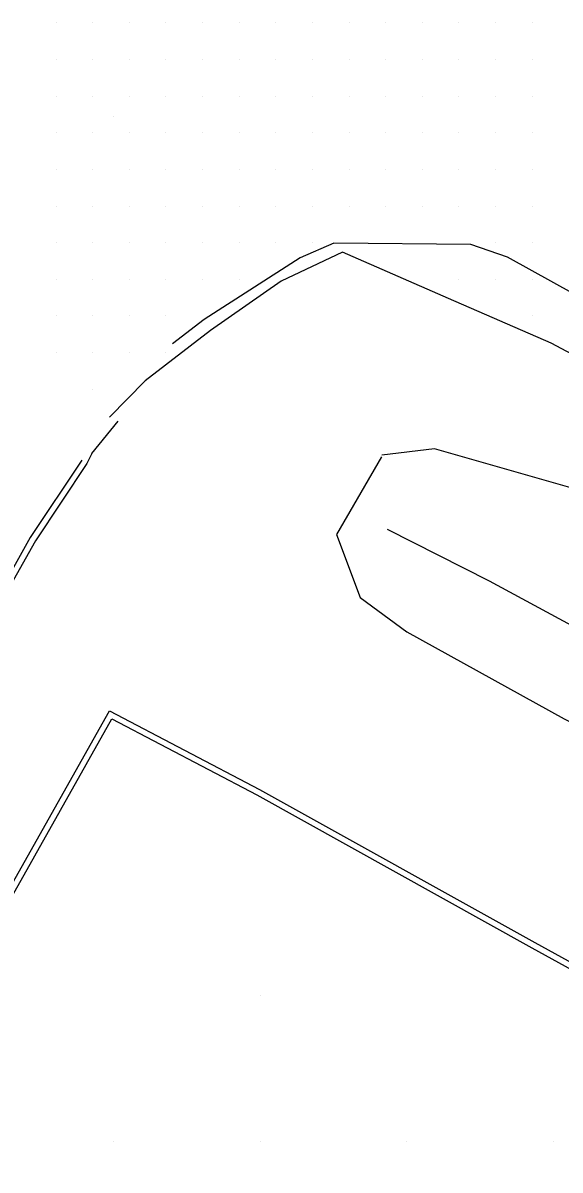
# Model space of a CAD drawing. Extents: x 1762120 to 1766775, y 709485 to 712965.
# Drawn here: x 1765449 to 1765485.7, y 710372.9 to 710451.2 of the extents above; entities that cross this region are included whole.
import ezdxf

# ---------------------------------------------------------------- set-up
doc = ezdxf.new("R2010")
doc.units = 0
for name, color, linetype in [('Exist DTM QL2 LIDAR Elevation Point', 7, 'Continuous'), ('Exist DTM Scan Elevation Point', 7, 'Continuous'), ('Exist Roads EOP', 7, 'Continuous'), ('Exist Roads EOT', 7, 'Continuous'), ('PH Exist DTM Breakline', 7, 'Continuous')]:
    doc.layers.add(name, color=color, linetype=linetype)

msp = doc.modelspace()

# ---------------------------------------------------------------- linework, layer by layer
at = {"layer": 'Exist DTM QL2 LIDAR Elevation Point'}
for p, q in [((1765455.172, 710444.889), (1765455.172, 710444.889)), ((1765465.174, 710384.882), (1765465.174, 710384.882)), ((1765455.172, 710374.88), (1765455.172, 710374.88)), ((1765465.174, 710374.88), (1765465.174, 710374.88)), ((1765475.175, 710374.88), (1765475.175, 710374.88)), ((1765485.176, 710374.88), (1765485.176, 710374.88))]:
    msp.add_line(p, q, dxfattribs=at)
at = {"layer": 'Exist DTM Scan Elevation Point'}
for p, q in [((1765451.25, 710451.25), (1765451.25, 710451.25)), ((1765453.75, 710451.25), (1765453.75, 710451.25)), ((1765456.25, 710451.25), (1765456.25, 710451.25)), ((1765458.75, 710451.25), (1765458.75, 710451.25)), ((1765461.25, 710451.25), (1765461.25, 710451.25)), ((1765463.75, 710451.25), (1765463.75, 710451.25)), ((1765466.25, 710451.25), (1765466.25, 710451.25)), ((1765468.75, 710451.25), (1765468.75, 710451.25)), ((1765471.25, 710451.25), (1765471.25, 710451.25)), ((1765473.75, 710451.25), (1765473.75, 710451.25)), ((1765476.25, 710451.25), (1765476.25, 710451.25)), ((1765478.75, 710451.25), (1765478.75, 710451.25)), ((1765481.25, 710451.25), (1765481.25, 710451.25)), ((1765483.75, 710451.25), (1765483.75, 710451.25)), ((1765451.25, 710448.75), (1765451.25, 710448.75)), ((1765453.75, 710448.75), (1765453.75, 710448.75)), ((1765456.25, 710448.75), (1765456.25, 710448.75)), ((1765458.75, 710448.75), (1765458.75, 710448.75)), ((1765461.25, 710448.75), (1765461.25, 710448.75)), ((1765463.75, 710448.75), (1765463.75, 710448.75)), ((1765466.25, 710448.75), (1765466.25, 710448.75)), ((1765468.75, 710448.75), (1765468.75, 710448.75)), ((1765471.25, 710448.75), (1765471.25, 710448.75)), ((1765473.75, 710448.75), (1765473.75, 710448.75)), ((1765476.25, 710448.75), (1765476.25, 710448.75)), ((1765478.75, 710448.75), (1765478.75, 710448.75)), ((1765481.25, 710448.75), (1765481.25, 710448.75)), ((1765483.75, 710448.75), (1765483.75, 710448.75)), ((1765451.25, 710446.25), (1765451.25, 710446.25)), ((1765453.75, 710446.25), (1765453.75, 710446.25)), ((1765456.25, 710446.25), (1765456.25, 710446.25)), ((1765458.75, 710446.25), (1765458.75, 710446.25)), ((1765461.25, 710446.25), (1765461.25, 710446.25)), ((1765463.75, 710446.25), (1765463.75, 710446.25)), ((1765466.25, 710446.25), (1765466.25, 710446.25)), ((1765468.75, 710446.25), (1765468.75, 710446.25)), ((1765471.25, 710446.25), (1765471.25, 710446.25)), ((1765473.75, 710446.25), (1765473.75, 710446.25)), ((1765476.25, 710446.25), (1765476.25, 710446.25)), ((1765478.75, 710446.25), (1765478.75, 710446.25)), ((1765481.25, 710446.25), (1765481.25, 710446.25)), ((1765483.75, 710446.25), (1765483.75, 710446.25)), ((1765451.25, 710443.75), (1765451.25, 710443.75)), ((1765453.75, 710443.75), (1765453.75, 710443.75)), ((1765456.25, 710443.75), (1765456.25, 710443.75)), ((1765458.75, 710443.75), (1765458.75, 710443.75)), ((1765461.25, 710443.75), (1765461.25, 710443.75)), ((1765463.75, 710443.75), (1765463.75, 710443.75)), ((1765466.25, 710443.75), (1765466.25, 710443.75)), ((1765468.75, 710443.75), (1765468.75, 710443.75)), ((1765471.25, 710443.75), (1765471.25, 710443.75)), ((1765473.75, 710443.75), (1765473.75, 710443.75)), ((1765476.25, 710443.75), (1765476.25, 710443.75)), ((1765478.75, 710443.75), (1765478.75, 710443.75)), ((1765481.25, 710443.75), (1765481.25, 710443.75)), ((1765483.75, 710443.75), (1765483.75, 710443.75)), ((1765451.25, 710441.25), (1765451.25, 710441.25)), ((1765453.75, 710441.25), (1765453.75, 710441.25)), ((1765456.25, 710441.25), (1765456.25, 710441.25)), ((1765458.75, 710441.25), (1765458.75, 710441.25)), ((1765461.25, 710441.25), (1765461.25, 710441.25)), ((1765463.75, 710441.25), (1765463.75, 710441.25)), ((1765466.25, 710441.25), (1765466.25, 710441.25)), ((1765468.75, 710441.25), (1765468.75, 710441.25)), ((1765471.25, 710441.25), (1765471.25, 710441.25)), ((1765473.75, 710441.25), (1765473.75, 710441.25)), ((1765476.25, 710441.25), (1765476.25, 710441.25)), ((1765478.75, 710441.25), (1765478.75, 710441.25)), ((1765481.25, 710441.25), (1765481.25, 710441.25)), ((1765483.75, 710441.25), (1765483.75, 710441.25)), ((1765451.25, 710438.75), (1765451.25, 710438.75)), ((1765453.75, 710438.75), (1765453.75, 710438.75)), ((1765456.25, 710438.75), (1765456.25, 710438.75)), ((1765458.75, 710438.75), (1765458.75, 710438.75)), ((1765461.25, 710438.75), (1765461.25, 710438.75)), ((1765463.75, 710438.75), (1765463.75, 710438.75)), ((1765466.25, 710438.75), (1765466.25, 710438.75)), ((1765468.75, 710438.75), (1765468.75, 710438.75)), ((1765471.25, 710438.75), (1765471.25, 710438.75)), ((1765473.75, 710438.75), (1765473.75, 710438.75)), ((1765476.25, 710438.75), (1765476.25, 710438.75)), ((1765478.75, 710438.75), (1765478.75, 710438.75)), ((1765481.25, 710438.75), (1765481.25, 710438.75)), ((1765483.75, 710438.75), (1765483.75, 710438.75)), ((1765451.25, 710436.25), (1765451.25, 710436.25)), ((1765453.75, 710436.25), (1765453.75, 710436.25)), ((1765456.25, 710436.25), (1765456.25, 710436.25)), ((1765458.75, 710436.25), (1765458.75, 710436.25)), ((1765461.25, 710436.25), (1765461.25, 710436.25)), ((1765463.75, 710436.25), (1765463.75, 710436.25)), ((1765466.25, 710436.25), (1765466.25, 710436.25)), ((1765468.75, 710436.25), (1765468.75, 710436.25)), ((1765481.25, 710436.25), (1765481.25, 710436.25)), ((1765483.75, 710436.25), (1765483.75, 710436.25)), ((1765451.25, 710433.75), (1765451.25, 710433.75)), ((1765453.75, 710433.75), (1765453.75, 710433.75)), ((1765456.25, 710433.75), (1765456.25, 710433.75)), ((1765458.75, 710433.75), (1765458.75, 710433.75)), ((1765461.25, 710433.75), (1765461.25, 710433.75)), ((1765463.75, 710433.75), (1765463.75, 710433.75)), ((1765478.75, 710433.75), (1765478.75, 710433.75)), ((1765481.25, 710433.75), (1765481.25, 710433.75)), ((1765483.75, 710433.75), (1765483.75, 710433.75)), ((1765451.25, 710431.25), (1765451.25, 710431.25)), ((1765453.75, 710431.25), (1765453.75, 710431.25)), ((1765456.25, 710431.25), (1765456.25, 710431.25)), ((1765458.75, 710431.25), (1765458.75, 710431.25)), ((1765483.75, 710431.25), (1765483.75, 710431.25)), ((1765451.25, 710428.75), (1765451.25, 710428.75)), ((1765453.75, 710428.75), (1765453.75, 710428.75)), ((1765456.25, 710428.75), (1765456.25, 710428.75)), ((1765458.75, 710428.75), (1765458.75, 710428.75)), ((1765453.75, 710426.25), (1765453.75, 710426.25))]:
    msp.add_line(p, q, dxfattribs=at)
at = {"layer": 'Exist Roads EOP'}
msp.add_lwpolyline([(1765591.981, 710369.465), (1765576.87, 710378.584), (1765563.766, 710385.881), (1765550.71, 710393.263), (1765537.644, 710400.54), (1765524.504, 710407.768), (1765511.429, 710415.113), (1765498.315, 710422.344), (1765485.051, 710429.381), (1765478.034, 710432.45), (1765470.808, 710435.604), (1765466.629, 710433.629), (1765461.79, 710430.264), (1765457.342, 710426.83), (1765454.892, 710424.346)], dxfattribs=at)
at = {"layer": 'Exist Roads EOT'}
msp.add_lwpolyline([(1765592.841, 710373.381), (1765584.783, 710377.956), (1765544.12, 710401.052), (1765512.703, 710418.421), (1765492.616, 710429.404), (1765482.066, 710435.256), (1765479.555, 710436.137), (1765470.224, 710436.211), (1765467.908, 710435.221), (1765461.359, 710431.01), (1765459.211, 710429.346)], dxfattribs=at)
at = {"layer": 'PH Exist DTM Breakline'}
msp.add_line((1765453.702, 710421.869), (1765453.354, 710421.166), dxfattribs=at)
for points in [[(1765453.702, 710421.869), (1765455.484, 710424.069)], [(1765540.466, 710389.221), (1765528.302, 710395.792), (1765517.313, 710401.668), (1765507.764, 710407.163), (1765496.583, 710413.136), (1765486.957, 710419.35), (1765477.089, 710422.169), (1765473.496, 710421.745)], [(1765453.008, 710421.398), (1765449.482, 710416.124), (1765447.546, 710412.642), (1765446.024, 710408.6), (1765444.862, 710404.008), (1765444.361, 710400.287), (1765444.351, 710396.146), (1765444.865, 710392.615), (1765446.287, 710388.165), (1765455.058, 710403.736), (1765464.948, 710398.558), (1765483.725, 710388.11), (1765503.501, 710377.242), (1765526.721, 710364.645)], [(1765473.476, 710421.621), (1765470.393, 710416.33), (1765472.017, 710412.024), (1765475.203, 710409.689), (1765485.944, 710403.75), (1765495.11, 710399.068), (1765506.69, 710391.285), (1765521.239, 710382.562), (1765528.254, 710377.94), (1765533.904, 710374.286), (1765537.42, 710371.923)], [(1765453.354, 710421.166), (1765449.838, 710415.907), (1765447.925, 710412.466), (1765446.423, 710408.475), (1765445.272, 710403.929), (1765444.778, 710400.259), (1765444.768, 710396.176), (1765445.272, 710392.709), (1765446.393, 710389.202), (1765454.893, 710404.292), (1765465.146, 710398.925), (1765483.927, 710388.475), (1765503.701, 710377.607), (1765526.92, 710365.011)], [(1765473.865, 710416.704), (1765480.816, 710413.156), (1765489.771, 710408.31), (1765500.96, 710401.932), (1765511.298, 710395.913), (1765519.66, 710390.593), (1765526.584, 710386.588), (1765532.678, 710382.786), (1765537.632, 710379.581), (1765540.661, 710377.552)]]:
    msp.add_lwpolyline(points, dxfattribs=at)

doc.saveas('drawing.dxf')
